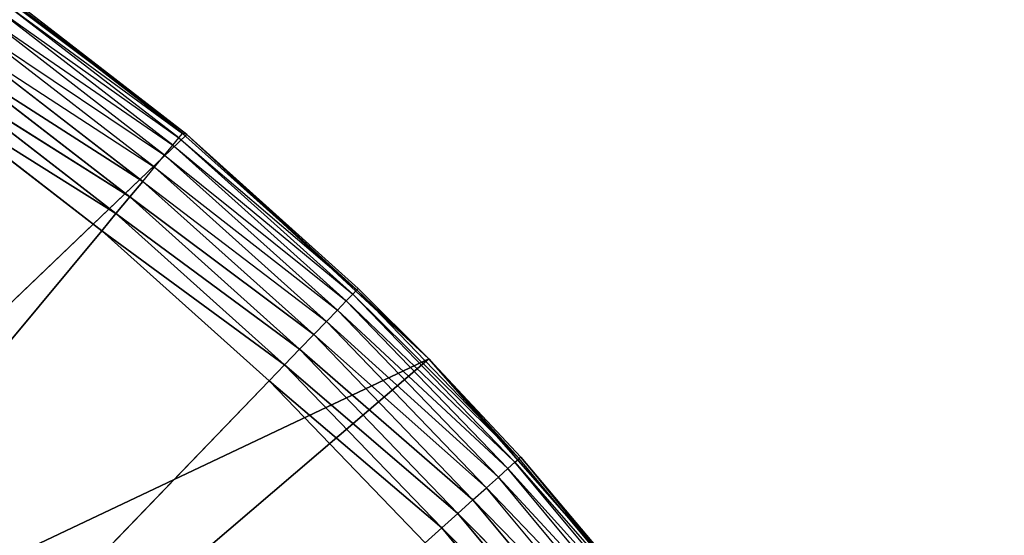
# Model space of a CAD drawing. Header units: centimetres. Extents: x 0.1 to 22.3, y 0.1 to 22.3.
# Tile 455 of 632: x 1.9817 to 2.1353, y 21.0873 to 21.1676. Entities that reach past the tile are written whole.
import ezdxf

# ---------------------------------------------------------------- set-up
doc = ezdxf.new("R2010")
doc.units = ezdxf.units.CM
doc.header["$LTSCALE"] = 2.54
doc.layers.get('0').update_dxf_attribs({"true_color": 0xff5454})

# ---------------------------------------------------------------- blocks, each defined once
blk = doc.blocks.new('Kosz na _mieci DELLA.STL')
at = {"color": 0}
for p, q in [((2.00777, 21.14974, 15.57), (1.9666, 21.18064, 15.75)), ((1.9666, 21.18064, 15.75), (2.00777, 21.14974, 15.75)), ((2.00777, 21.14974, 15.57), (1.9666, 21.18064, 15.75)), ((1.9666, 21.18064, 15.75), (2.00777, 21.14974, 15.75)), ((2.00777, 21.14974, 15.57), (1.97823, 21.1722, 15.56653)), ((2.00712, 21.14989, 15.56653), (1.97823, 21.1722, 15.56653)), ((2.00777, 21.14974, 15.57), (1.9784, 21.17245, 15.57)), ((2.00654, 21.1492, 15.56316), (1.9777, 21.17146, 15.56316)), ((1.9777, 21.17146, 15.56316), (2.00712, 21.14989, 15.56653)), ((2.0056, 21.14807, 15.56), (1.97684, 21.17027, 15.56)), ((1.97684, 21.17027, 15.56), (2.00654, 21.1492, 15.56316)), ((2.00432, 21.14653, 15.55714), (1.97568, 21.16864, 15.55714)), ((1.97568, 21.16864, 15.55714), (2.0056, 21.14807, 15.56)), ((2.00274, 21.14463, 15.55468), (1.97425, 21.16664, 15.55468)), ((1.97425, 21.16664, 15.55468), (2.00432, 21.14653, 15.55714)), ((1.97259, 21.16431, 15.55268), (2.00274, 21.14463, 15.55468)), ((2.00091, 21.14244, 15.55268), (1.97259, 21.16431, 15.55268)), ((1.99889, 21.14001, 15.55121), (1.97075, 21.16174, 15.55121)), ((1.97075, 21.16174, 15.55121), (2.00091, 21.14244, 15.55268)), ((1.97075, 21.16174, 15.55121), (2.00091, 21.14244, 15.55268)), ((1.99889, 21.14001, 15.55121), (1.97075, 21.16174, 15.55121)), ((1.99674, 21.13742, 15.5503), (1.96879, 21.159, 15.5503)), ((1.96879, 21.159, 15.5503), (1.99889, 21.14001, 15.55121)), ((1.96879, 21.159, 15.5503), (1.99889, 21.14001, 15.55121)), ((1.99674, 21.13742, 15.5503), (1.96879, 21.159, 15.5503)), ((1.96677, 21.15618, 15.55), (1.99452, 21.13475, 15.55)), ((1.96677, 21.15618, 15.55), (1.99452, 21.13475, 15.55)), ((1.96677, 21.15618, 15.55), (1.99674, 21.13742, 15.5503)), ((1.96677, 21.15618, 15.55), (1.99674, 21.13742, 15.5503)), ((2.00777, 21.14974, 15.75), (1.8984, 21.04511, 15.75)), ((2.00777, 21.14974, 15.75), (1.8984, 21.04511, 15.75)), ((2.0056, 21.14807, 15.56), (2.00654, 21.1492, 15.56316)), ((2.00654, 21.1492, 15.56316), (2.00712, 21.14989, 15.56653)), ((2.03367, 21.12488, 15.56316), (2.00654, 21.1492, 15.56316)), ((2.00654, 21.1492, 15.56316), (2.0343, 21.12553, 15.56653)), ((2.00777, 21.14974, 15.57), (2.00712, 21.14989, 15.56653)), ((2.0343, 21.12553, 15.56653), (2.00712, 21.14989, 15.56653)), ((2.00777, 21.14974, 15.57), (2.0343, 21.12553, 15.56653)), ((2.03451, 21.12575, 15.57), (2.00777, 21.14974, 15.75)), ((2.00777, 21.14974, 15.75), (2.04555, 21.11477, 15.75)), ((2.03451, 21.12575, 15.57), (2.00777, 21.14974, 15.75)), ((2.03451, 21.12575, 15.57), (2.00777, 21.14974, 15.57)), ((2.00777, 21.14974, 15.57), (2.00777, 21.14974, 15.75)), ((2.00777, 21.14974, 15.57), (2.00777, 21.14974, 15.75)), ((2.00777, 21.14974, 15.75), (2.04555, 21.11477, 15.75)), ((2.00432, 21.14653, 15.55714), (2.0056, 21.14807, 15.56)), ((2.03265, 21.12382, 15.56), (2.0056, 21.14807, 15.56)), ((2.0056, 21.14807, 15.56), (2.03367, 21.12488, 15.56316)), ((2.00274, 21.14463, 15.55468), (2.00432, 21.14653, 15.55714)), ((2.03126, 21.12238, 15.55714), (2.00432, 21.14653, 15.55714)), ((2.00432, 21.14653, 15.55714), (2.03265, 21.12382, 15.56)), ((2.00091, 21.14244, 15.55268), (2.00274, 21.14463, 15.55468)), ((2.02955, 21.12061, 15.55468), (2.00274, 21.14463, 15.55468)), ((2.00274, 21.14463, 15.55468), (2.03126, 21.12238, 15.55714)), ((1.99889, 21.14001, 15.55121), (2.00091, 21.14244, 15.55268)), ((1.99889, 21.14001, 15.55121), (2.00091, 21.14244, 15.55268)), ((2.00091, 21.14244, 15.55268), (2.02955, 21.12061, 15.55468)), ((2.02757, 21.11855, 15.55268), (2.00091, 21.14244, 15.55268)), ((1.99674, 21.13742, 15.5503), (1.99889, 21.14001, 15.55121)), ((1.99674, 21.13742, 15.5503), (1.99889, 21.14001, 15.55121)), ((2.02538, 21.11628, 15.55121), (1.99889, 21.14001, 15.55121)), ((1.99889, 21.14001, 15.55121), (2.02757, 21.11855, 15.55268)), ((1.99889, 21.14001, 15.55121), (2.02757, 21.11855, 15.55268)), ((2.02538, 21.11628, 15.55121), (1.99889, 21.14001, 15.55121)), ((1.99452, 21.13475, 15.55), (1.99674, 21.13742, 15.5503)), ((1.99452, 21.13475, 15.55), (1.99674, 21.13742, 15.5503)), ((2.02304, 21.11385, 15.5503), (1.99674, 21.13742, 15.5503)), ((1.99674, 21.13742, 15.5503), (2.02538, 21.11628, 15.55121)), ((1.99674, 21.13742, 15.5503), (2.02538, 21.11628, 15.55121)), ((2.02304, 21.11385, 15.5503), (1.99674, 21.13742, 15.5503)), ((1.99452, 21.13475, 15.55), (1.68747, 20.7658, 15.55)), ((1.99452, 21.13475, 15.55), (1.68747, 20.7658, 15.55)), ((1.99452, 21.13475, 15.55), (2.02063, 21.11135, 15.55)), ((1.99452, 21.13475, 15.55), (2.02063, 21.11135, 15.55)), ((1.99452, 21.13475, 15.55), (2.02304, 21.11385, 15.5503)), ((1.99452, 21.13475, 15.55), (2.02304, 21.11385, 15.5503)), ((2.03265, 21.12382, 15.56), (2.03367, 21.12488, 15.56316)), ((2.03367, 21.12488, 15.56316), (2.0343, 21.12553, 15.56653)), ((2.05896, 21.09866, 15.56316), (2.03367, 21.12488, 15.56316)), ((2.03367, 21.12488, 15.56316), (2.05963, 21.09926, 15.56653)), ((2.03451, 21.12575, 15.57), (2.0343, 21.12553, 15.56653)), ((2.04555, 21.11477, 15.57), (2.0343, 21.12553, 15.56653)), ((2.05963, 21.09926, 15.56653), (2.0343, 21.12553, 15.56653)), ((2.04555, 21.11477, 15.57), (2.03451, 21.12575, 15.57)), ((2.03451, 21.12575, 15.57), (2.04555, 21.11477, 15.75)), ((2.03451, 21.12575, 15.57), (2.04555, 21.11477, 15.75)), ((2.03126, 21.12238, 15.55714), (2.03265, 21.12382, 15.56)), ((2.05787, 21.09767, 15.56), (2.03265, 21.12382, 15.56)), ((2.03265, 21.12382, 15.56), (2.05896, 21.09866, 15.56316)), ((2.02955, 21.12061, 15.55468), (2.03126, 21.12238, 15.55714)), ((2.05638, 21.09634, 15.55714), (2.03126, 21.12238, 15.55714)), ((2.03126, 21.12238, 15.55714), (2.05787, 21.09767, 15.56)), ((2.02757, 21.11855, 15.55268), (2.02955, 21.12061, 15.55468)), ((2.05454, 21.09469, 15.55468), (2.02955, 21.12061, 15.55468)), ((2.02955, 21.12061, 15.55468), (2.05638, 21.09634, 15.55714)), ((2.02538, 21.11628, 15.55121), (2.02757, 21.11855, 15.55268)), ((2.02538, 21.11628, 15.55121), (2.02757, 21.11855, 15.55268)), ((2.02757, 21.11855, 15.55268), (2.05454, 21.09469, 15.55468)), ((2.05241, 21.09279, 15.55268), (2.02757, 21.11855, 15.55268)), ((2.02304, 21.11385, 15.5503), (2.02538, 21.11628, 15.55121)), ((2.02304, 21.11385, 15.5503), (2.02538, 21.11628, 15.55121)), ((2.05006, 21.09068, 15.55121), (2.02538, 21.11628, 15.55121)), ((2.02538, 21.11628, 15.55121), (2.05241, 21.09279, 15.55268)), ((2.02538, 21.11628, 15.55121), (2.05241, 21.09279, 15.55268)), ((2.05006, 21.09068, 15.55121), (2.02538, 21.11628, 15.55121)), ((2.04555, 21.11477, 15.75), (1.8984, 21.04511, 15.75)), ((2.04555, 21.11477, 15.75), (1.8984, 21.04511, 15.75)), ((2.04555, 21.11477, 15.75), (1.93112, 21.01707, 15.75)), ((2.04555, 21.11477, 15.75), (1.93112, 21.01707, 15.75)), ((2.02063, 21.11135, 15.55), (2.02304, 21.11385, 15.5503)), ((2.02063, 21.11135, 15.55), (2.02304, 21.11385, 15.5503)), ((2.04755, 21.08843, 15.5503), (2.02304, 21.11385, 15.5503)), ((2.02304, 21.11385, 15.5503), (2.05006, 21.09068, 15.55121)), ((2.02304, 21.11385, 15.5503), (2.05006, 21.09068, 15.55121)), ((2.04755, 21.08843, 15.5503), (2.02304, 21.11385, 15.5503)), ((2.04555, 21.11477, 15.57), (2.05963, 21.09926, 15.56653)), ((2.05986, 21.09946, 15.57), (2.04555, 21.11477, 15.75)), ((2.04555, 21.11477, 15.75), (2.07953, 21.0761, 15.75)), ((2.05986, 21.09946, 15.57), (2.04555, 21.11477, 15.57)), ((2.04555, 21.11477, 15.57), (2.04555, 21.11477, 15.75)), ((2.05986, 21.09946, 15.57), (2.04555, 21.11477, 15.75)), ((2.04555, 21.11477, 15.57), (2.04555, 21.11477, 15.75)), ((2.04555, 21.11477, 15.75), (2.07953, 21.0761, 15.75)), ((2.02063, 21.11135, 15.55), (1.68747, 20.7658, 15.55)), ((2.02063, 21.11135, 15.55), (1.68747, 20.7658, 15.55)), ((2.02063, 21.11135, 15.55), (2.04497, 21.08611, 15.55)), ((2.02063, 21.11135, 15.55), (2.04497, 21.08611, 15.55)), ((2.02063, 21.11135, 15.55), (2.04755, 21.08843, 15.5503)), ((2.02063, 21.11135, 15.55), (2.04755, 21.08843, 15.5503)), ((2.05787, 21.09767, 15.56), (2.05896, 21.09866, 15.56316)), ((2.05896, 21.09866, 15.56316), (2.05963, 21.09926, 15.56653)), ((2.08227, 21.07065, 15.56316), (2.05896, 21.09866, 15.56316)), ((2.05896, 21.09866, 15.56316), (2.08298, 21.0712, 15.56653)), ((2.05986, 21.09946, 15.57), (2.05963, 21.09926, 15.56653)), ((2.08298, 21.0712, 15.56653), (2.05963, 21.09926, 15.56653)), ((2.05986, 21.09946, 15.57), (2.08298, 21.0712, 15.56653)), ((2.07953, 21.0761, 15.57), (2.05986, 21.09946, 15.57)), ((2.05986, 21.09946, 15.57), (2.07953, 21.0761, 15.75)), ((2.05986, 21.09946, 15.57), (2.07953, 21.0761, 15.75)), ((2.05638, 21.09634, 15.55714), (2.05787, 21.09767, 15.56)), ((2.0811, 21.06975, 15.56), (2.05787, 21.09767, 15.56)), ((2.05787, 21.09767, 15.56), (2.08227, 21.07065, 15.56316)), ((2.05454, 21.09469, 15.55468), (2.05638, 21.09634, 15.55714)), ((2.07952, 21.06853, 15.55714), (2.05638, 21.09634, 15.55714)), ((2.05638, 21.09634, 15.55714), (2.0811, 21.06975, 15.56)), ((2.05241, 21.09279, 15.55268), (2.05454, 21.09469, 15.55468)), ((2.07757, 21.06702, 15.55468), (2.05454, 21.09469, 15.55468)), ((2.05454, 21.09469, 15.55468), (2.07952, 21.06853, 15.55714)), ((2.05006, 21.09068, 15.55121), (2.05241, 21.09279, 15.55268)), ((2.05006, 21.09068, 15.55121), (2.05241, 21.09279, 15.55268)), ((2.05241, 21.09279, 15.55268), (2.07757, 21.06702, 15.55468)), ((2.07531, 21.06528, 15.55268), (2.05241, 21.09279, 15.55268)), ((2.04755, 21.08843, 15.5503), (2.05006, 21.09068, 15.55121)), ((2.04755, 21.08843, 15.5503), (2.05006, 21.09068, 15.55121)), ((2.07281, 21.06335, 15.55121), (2.05006, 21.09068, 15.55121)), ((2.05006, 21.09068, 15.55121), (2.07531, 21.06528, 15.55268)), ((2.05006, 21.09068, 15.55121), (2.07531, 21.06528, 15.55268)), ((2.07281, 21.06335, 15.55121), (2.05006, 21.09068, 15.55121)), ((2.04497, 21.08611, 15.55), (2.04755, 21.08843, 15.5503)), ((2.04497, 21.08611, 15.55), (2.04755, 21.08843, 15.5503)), ((2.07014, 21.06129, 15.5503), (2.04755, 21.08843, 15.5503)), ((2.04755, 21.08843, 15.5503), (2.07281, 21.06335, 15.55121)), ((2.04755, 21.08843, 15.5503), (2.07281, 21.06335, 15.55121)), ((2.07014, 21.06129, 15.5503), (2.04755, 21.08843, 15.5503))]:
    blk.add_line(p, q, dxfattribs=at)
mesh = blk.add_polyface(dxfattribs=at)
corners = [(2.63747, 3.6158, 47.35), (0.33747, 22.1158, 47.35), (0.33747, 0.3158, 47.35)]
mesh.append_faces([[corners[k] for k in face] for face in [(0, 1, 2)]], dxfattribs={"color": 0})
mesh = blk.add_polyface(dxfattribs=at)
corners = [(2.63747, 18.8158, 47.35), (0.33747, 22.1158, 47.35), (2.63747, 3.6158, 47.35)]
mesh.append_faces([[corners[k] for k in face] for face in [(0, 1, 2)]], dxfattribs={"color": 0})
mesh = blk.add_polyface(dxfattribs=at)
corners = [(2.65267, 18.98945, 47.35), (0.33747, 22.1158, 47.35), (2.63747, 18.8158, 47.35)]
mesh.append_faces([[corners[k] for k in face] for face in [(0, 1, 2)]], dxfattribs={"color": 0})
mesh = blk.add_polyface(dxfattribs=at)
corners = [(2.69778, 19.15782, 47.35), (0.33747, 22.1158, 47.35), (2.65267, 18.98945, 47.35)]
mesh.append_faces([[corners[k] for k in face] for face in [(0, 1, 2)]], dxfattribs={"color": 0})
mesh = blk.add_polyface(dxfattribs=at)
corners = [(2.77145, 19.3158, 47.35), (0.33747, 22.1158, 47.35), (2.69778, 19.15782, 47.35)]
mesh.append_faces([[corners[k] for k in face] for face in [(0, 1, 2)]], dxfattribs={"color": 0})
mesh = blk.add_polyface(dxfattribs=at)
corners = [(2.87143, 19.45859, 47.35), (0.33747, 22.1158, 47.35), (2.77145, 19.3158, 47.35)]
mesh.append_faces([[corners[k] for k in face] for face in [(0, 1, 2)]], dxfattribs={"color": 0})
mesh = blk.add_polyface(dxfattribs=at)
corners = [(3.46383, 19.80061, 47.35), (0.33747, 22.1158, 47.35), (3.29545, 19.75549, 47.35)]
mesh.append_faces([[corners[k] for k in face] for face in [(0, 1, 2)]], dxfattribs={"color": 0})
mesh = blk.add_polyface(dxfattribs=at)
corners = [(3.63747, 19.8158, 47.35), (0.33747, 22.1158, 47.35), (3.46383, 19.80061, 47.35)]
mesh.append_faces([[corners[k] for k in face] for face in [(0, 1, 2)]], dxfattribs={"color": 0})
mesh = blk.add_polyface(dxfattribs=at)
corners = [(22.13747, 22.1158, 47.35), (0.33747, 22.1158, 47.35), (3.63747, 19.8158, 47.35)]
mesh.append_faces([[corners[k] for k in face] for face in [(0, 1, 2)]], dxfattribs={"color": 0})
mesh = blk.add_polyface(dxfattribs=at)
corners = [(2.99469, 19.58185, 47.35), (0.33747, 22.1158, 47.35), (2.87143, 19.45859, 47.35)]
mesh.append_faces([[corners[k] for k in face] for face in [(0, 1, 2)]], dxfattribs={"color": 0})
mesh = blk.add_polyface(dxfattribs=at)
corners = [(3.13747, 19.68183, 47.35), (0.33747, 22.1158, 47.35), (2.99469, 19.58185, 47.35)]
mesh.append_faces([[corners[k] for k in face] for face in [(0, 1, 2)]], dxfattribs={"color": 0})
mesh = blk.add_polyface(dxfattribs=at)
corners = [(3.29545, 19.75549, 47.35), (0.33747, 22.1158, 47.35), (3.13747, 19.68183, 47.35)]
mesh.append_faces([[corners[k] for k in face] for face in [(0, 1, 2)]], dxfattribs={"color": 0})
mesh = blk.add_polyface(dxfattribs=at)
corners = [(2.63747, 18.8158, 47.25), (0.33747, 0.3158, 47.25), (0.33747, 22.1158, 47.25)]
mesh.append_faces([[corners[k] for k in face] for face in [(0, 1, 2)]], dxfattribs={"color": 0})
mesh = blk.add_polyface(dxfattribs=at)
corners = [(3.29545, 19.75549, 47.25), (3.13747, 19.68183, 47.25), (0.33747, 22.1158, 47.25)]
mesh.append_faces([[corners[k] for k in face] for face in [(0, 1, 2)]], dxfattribs={"color": 0})
mesh = blk.add_polyface(dxfattribs=at)
corners = [(3.46383, 19.80061, 47.25), (3.29545, 19.75549, 47.25), (0.33747, 22.1158, 47.25)]
mesh.append_faces([[corners[k] for k in face] for face in [(0, 1, 2)]], dxfattribs={"color": 0})
mesh = blk.add_polyface(dxfattribs=at)
corners = [(3.13747, 19.68183, 47.25), (2.99469, 19.58185, 47.25), (0.33747, 22.1158, 47.25)]
mesh.append_faces([[corners[k] for k in face] for face in [(0, 1, 2)]], dxfattribs={"color": 0})
mesh = blk.add_polyface(dxfattribs=at)
corners = [(2.99469, 19.58185, 47.25), (2.87143, 19.45859, 47.25), (0.33747, 22.1158, 47.25)]
mesh.append_faces([[corners[k] for k in face] for face in [(0, 1, 2)]], dxfattribs={"color": 0})
mesh = blk.add_polyface(dxfattribs=at)
corners = [(2.87143, 19.45859, 47.25), (2.77145, 19.3158, 47.25), (0.33747, 22.1158, 47.25)]
mesh.append_faces([[corners[k] for k in face] for face in [(0, 1, 2)]], dxfattribs={"color": 0})
mesh = blk.add_polyface(dxfattribs=at)
corners = [(2.77145, 19.3158, 47.25), (2.69778, 19.15782, 47.25), (0.33747, 22.1158, 47.25)]
mesh.append_faces([[corners[k] for k in face] for face in [(0, 1, 2)]], dxfattribs={"color": 0})
mesh = blk.add_polyface(dxfattribs=at)
corners = [(2.69778, 19.15782, 47.25), (2.65267, 18.98945, 47.25), (0.33747, 22.1158, 47.25)]
mesh.append_faces([[corners[k] for k in face] for face in [(0, 1, 2)]], dxfattribs={"color": 0})
mesh = blk.add_polyface(dxfattribs=at)
corners = [(2.65267, 18.98945, 47.25), (2.63747, 18.8158, 47.25), (0.33747, 22.1158, 47.25)]
mesh.append_faces([[corners[k] for k in face] for face in [(0, 1, 2)]], dxfattribs={"color": 0})
mesh = blk.add_polyface(dxfattribs=at)
corners = [(22.13747, 22.1158, 47.25), (18.83747, 19.8158, 47.25), (0.33747, 22.1158, 47.25)]
mesh.append_faces([[corners[k] for k in face] for face in [(0, 1, 2)]], dxfattribs={"color": 0})
mesh = blk.add_polyface(dxfattribs=at)
corners = [(18.83747, 19.8158, 47.25), (3.63747, 19.8158, 47.25), (0.33747, 22.1158, 47.25)]
mesh.append_faces([[corners[k] for k in face] for face in [(0, 1, 2)]], dxfattribs={"color": 0})
mesh = blk.add_polyface(dxfattribs=at)
corners = [(3.63747, 19.8158, 47.25), (3.46383, 19.80061, 47.25), (0.33747, 22.1158, 47.25)]
mesh.append_faces([[corners[k] for k in face] for face in [(0, 1, 2)]], dxfattribs={"color": 0})
mesh = blk.add_polyface(dxfattribs=at)
corners = [(21.83747, 0.6158, 15.75), (0.63747, 0.6158, 15.75), (21.83747, 21.8158, 15.75)]
mesh.append_faces([[corners[k] for k in face] for face in [(0, 1, 2)]], dxfattribs={"color": 0})
mesh = blk.add_polyface(dxfattribs=at)
corners = [(21.83747, 21.8158, 15.75), (0.63747, 0.6158, 15.75), (0.63747, 21.8158, 15.75)]
mesh.append_faces([[corners[k] for k in face] for face in [(0, 1, 2)]], dxfattribs={"color": 0})
mesh = blk.add_polyface(dxfattribs=at)
corners = [(21.83747, 0.6158, 15.95), (0.63747, 21.8158, 15.95), (0.63747, 0.6158, 15.95)]
mesh.append_faces([[corners[k] for k in face] for face in [(0, 1, 2)]], dxfattribs={"color": 0})
mesh = blk.add_polyface(dxfattribs=at)
corners = [(21.83747, 21.8158, 15.95), (0.63747, 21.8158, 15.95), (21.83747, 0.6158, 15.95)]
mesh.append_faces([[corners[k] for k in face] for face in [(0, 1, 2)]], dxfattribs={"color": 0})
mesh = blk.add_polyface(dxfattribs=at)
corners = [(2.00777, 21.14974, 15.75), (1.9666, 21.18064, 15.75), (1.8984, 21.04511, 15.75)]
mesh.append_faces([[corners[k] for k in face] for face in [(0, 1, 2)]], dxfattribs={"color": 0})
mesh = blk.add_polyface(dxfattribs=at)
corners = [(2.00777, 21.14974, 15.75), (2.00777, 21.14974, 15.57), (1.9666, 21.18064, 15.75)]
mesh.append_faces([[corners[k] for k in face] for face in [(0, 1, 2)]], dxfattribs={"color": 0})
mesh = blk.add_polyface(dxfattribs=at)
corners = [(1.9666, 21.18064, 15.75), (2.00777, 21.14974, 15.57), (1.9784, 21.17245, 15.57)]
mesh.append_faces([[corners[k] for k in face] for face in [(0, 1, 2)]], dxfattribs={"color": 0})
mesh = blk.add_polyface(dxfattribs=at)
corners = [(2.00091, 21.14244, 15.55268), (1.97075, 21.16174, 15.55121), (1.97259, 21.16431, 15.55268)]
mesh.append_faces([[corners[k] for k in face] for face in [(0, 1, 2)]], dxfattribs={"color": 0})
mesh = blk.add_polyface(dxfattribs=at)
corners = [(1.99889, 21.14001, 15.55121), (1.96879, 21.159, 15.5503), (1.97075, 21.16174, 15.55121)]
mesh.append_faces([[corners[k] for k in face] for face in [(0, 1, 2)]], dxfattribs={"color": 0})
mesh = blk.add_polyface(dxfattribs=at)
corners = [(2.00091, 21.14244, 15.55268), (1.99889, 21.14001, 15.55121), (1.97075, 21.16174, 15.55121)]
mesh.append_faces([[corners[k] for k in face] for face in [(0, 1, 2)]], dxfattribs={"color": 0})
mesh = blk.add_polyface(dxfattribs=at)
corners = [(1.99674, 21.13742, 15.5503), (1.96677, 21.15618, 15.55), (1.96879, 21.159, 15.5503)]
mesh.append_faces([[corners[k] for k in face] for face in [(0, 1, 2)]], dxfattribs={"color": 0})
mesh = blk.add_polyface(dxfattribs=at)
corners = [(1.99889, 21.14001, 15.55121), (1.99674, 21.13742, 15.5503), (1.96879, 21.159, 15.5503)]
mesh.append_faces([[corners[k] for k in face] for face in [(0, 1, 2)]], dxfattribs={"color": 0})
mesh = blk.add_polyface(dxfattribs=at)
corners = [(1.99452, 21.13475, 15.55), (1.68747, 20.7658, 15.55), (1.96677, 21.15618, 15.55)]
mesh.append_faces([[corners[k] for k in face] for face in [(0, 1, 2)]], dxfattribs={"color": 0})
mesh = blk.add_polyface(dxfattribs=at)
corners = [(1.99674, 21.13742, 15.5503), (1.99452, 21.13475, 15.55), (1.96677, 21.15618, 15.55)]
mesh.append_faces([[corners[k] for k in face] for face in [(0, 1, 2)]], dxfattribs={"color": 0})
mesh = blk.add_polyface(dxfattribs=at)
corners = [(2.04555, 21.11477, 15.75), (2.00777, 21.14974, 15.75), (1.8984, 21.04511, 15.75)]
mesh.append_faces([[corners[k] for k in face] for face in [(0, 1, 2)]], dxfattribs={"color": 0})
mesh = blk.add_polyface(dxfattribs=at)
corners = [(2.04555, 21.11477, 15.75), (2.03451, 21.12575, 15.57), (2.00777, 21.14974, 15.75)]
mesh.append_faces([[corners[k] for k in face] for face in [(0, 1, 2)]], dxfattribs={"color": 0})
mesh = blk.add_polyface(dxfattribs=at)
corners = [(2.00777, 21.14974, 15.75), (2.03451, 21.12575, 15.57), (2.00777, 21.14974, 15.57)]
mesh.append_faces([[corners[k] for k in face] for face in [(0, 1, 2)]], dxfattribs={"color": 0})
mesh = blk.add_polyface(dxfattribs=at)
corners = [(2.02757, 21.11855, 15.55268), (1.99889, 21.14001, 15.55121), (2.00091, 21.14244, 15.55268)]
mesh.append_faces([[corners[k] for k in face] for face in [(0, 1, 2)]], dxfattribs={"color": 0})
mesh = blk.add_polyface(dxfattribs=at)
corners = [(2.02538, 21.11628, 15.55121), (1.99674, 21.13742, 15.5503), (1.99889, 21.14001, 15.55121)]
mesh.append_faces([[corners[k] for k in face] for face in [(0, 1, 2)]], dxfattribs={"color": 0})
mesh = blk.add_polyface(dxfattribs=at)
corners = [(2.02757, 21.11855, 15.55268), (2.02538, 21.11628, 15.55121), (1.99889, 21.14001, 15.55121)]
mesh.append_faces([[corners[k] for k in face] for face in [(0, 1, 2)]], dxfattribs={"color": 0})
mesh = blk.add_polyface(dxfattribs=at)
corners = [(2.02304, 21.11385, 15.5503), (1.99452, 21.13475, 15.55), (1.99674, 21.13742, 15.5503)]
mesh.append_faces([[corners[k] for k in face] for face in [(0, 1, 2)]], dxfattribs={"color": 0})
mesh = blk.add_polyface(dxfattribs=at)
corners = [(2.02538, 21.11628, 15.55121), (2.02304, 21.11385, 15.5503), (1.99674, 21.13742, 15.5503)]
mesh.append_faces([[corners[k] for k in face] for face in [(0, 1, 2)]], dxfattribs={"color": 0})
mesh = blk.add_polyface(dxfattribs=at)
corners = [(2.02063, 21.11135, 15.55), (1.68747, 20.7658, 15.55), (1.99452, 21.13475, 15.55)]
mesh.append_faces([[corners[k] for k in face] for face in [(0, 1, 2)]], dxfattribs={"color": 0})
mesh = blk.add_polyface(dxfattribs=at)
corners = [(2.02304, 21.11385, 15.5503), (2.02063, 21.11135, 15.55), (1.99452, 21.13475, 15.55)]
mesh.append_faces([[corners[k] for k in face] for face in [(0, 1, 2)]], dxfattribs={"color": 0})
mesh = blk.add_polyface(dxfattribs=at)
corners = [(2.04555, 21.11477, 15.75), (2.04555, 21.11477, 15.57), (2.03451, 21.12575, 15.57)]
mesh.append_faces([[corners[k] for k in face] for face in [(0, 1, 2)]], dxfattribs={"color": 0})
mesh = blk.add_polyface(dxfattribs=at)
corners = [(2.05241, 21.09279, 15.55268), (2.02538, 21.11628, 15.55121), (2.02757, 21.11855, 15.55268)]
mesh.append_faces([[corners[k] for k in face] for face in [(0, 1, 2)]], dxfattribs={"color": 0})
mesh = blk.add_polyface(dxfattribs=at)
corners = [(2.05006, 21.09068, 15.55121), (2.02304, 21.11385, 15.5503), (2.02538, 21.11628, 15.55121)]
mesh.append_faces([[corners[k] for k in face] for face in [(0, 1, 2)]], dxfattribs={"color": 0})
mesh = blk.add_polyface(dxfattribs=at)
corners = [(2.05241, 21.09279, 15.55268), (2.05006, 21.09068, 15.55121), (2.02538, 21.11628, 15.55121)]
mesh.append_faces([[corners[k] for k in face] for face in [(0, 1, 2)]], dxfattribs={"color": 0})
mesh = blk.add_polyface(dxfattribs=at)
corners = [(2.04555, 21.11477, 15.75), (1.8984, 21.04511, 15.75), (1.93112, 21.01707, 15.75)]
mesh.append_faces([[corners[k] for k in face] for face in [(0, 1, 2)]], dxfattribs={"color": 0})
mesh = blk.add_polyface(dxfattribs=at)
corners = [(2.07953, 21.0761, 15.75), (2.04555, 21.11477, 15.75), (1.93112, 21.01707, 15.75)]
mesh.append_faces([[corners[k] for k in face] for face in [(0, 1, 2)]], dxfattribs={"color": 0})
mesh = blk.add_polyface(dxfattribs=at)
corners = [(2.04755, 21.08843, 15.5503), (2.02063, 21.11135, 15.55), (2.02304, 21.11385, 15.5503)]
mesh.append_faces([[corners[k] for k in face] for face in [(0, 1, 2)]], dxfattribs={"color": 0})
mesh = blk.add_polyface(dxfattribs=at)
corners = [(2.05006, 21.09068, 15.55121), (2.04755, 21.08843, 15.5503), (2.02304, 21.11385, 15.5503)]
mesh.append_faces([[corners[k] for k in face] for face in [(0, 1, 2)]], dxfattribs={"color": 0})
mesh = blk.add_polyface(dxfattribs=at)
corners = [(2.04555, 21.11477, 15.75), (2.07953, 21.0761, 15.75), (2.05986, 21.09946, 15.57)]
mesh.append_faces([[corners[k] for k in face] for face in [(0, 1, 2)]], dxfattribs={"color": 0})
mesh = blk.add_polyface(dxfattribs=at)
corners = [(2.04555, 21.11477, 15.75), (2.05986, 21.09946, 15.57), (2.04555, 21.11477, 15.57)]
mesh.append_faces([[corners[k] for k in face] for face in [(0, 1, 2)]], dxfattribs={"color": 0})
mesh = blk.add_polyface(dxfattribs=at)
corners = [(2.04497, 21.08611, 15.55), (1.68747, 20.7658, 15.55), (2.02063, 21.11135, 15.55)]
mesh.append_faces([[corners[k] for k in face] for face in [(0, 1, 2)]], dxfattribs={"color": 0})
mesh = blk.add_polyface(dxfattribs=at)
corners = [(2.04755, 21.08843, 15.5503), (2.04497, 21.08611, 15.55), (2.02063, 21.11135, 15.55)]
mesh.append_faces([[corners[k] for k in face] for face in [(0, 1, 2)]], dxfattribs={"color": 0})
mesh = blk.add_polyface(dxfattribs=at)
corners = [(2.05986, 21.09946, 15.57), (2.07953, 21.0761, 15.75), (2.07953, 21.0761, 15.57)]
mesh.append_faces([[corners[k] for k in face] for face in [(0, 1, 2)]], dxfattribs={"color": 0})
mesh = blk.add_polyface(dxfattribs=at)
corners = [(2.07531, 21.06528, 15.55268), (2.05006, 21.09068, 15.55121), (2.05241, 21.09279, 15.55268)]
mesh.append_faces([[corners[k] for k in face] for face in [(0, 1, 2)]], dxfattribs={"color": 0})
mesh = blk.add_polyface(dxfattribs=at)
corners = [(2.07281, 21.06335, 15.55121), (2.04755, 21.08843, 15.5503), (2.05006, 21.09068, 15.55121)]
mesh.append_faces([[corners[k] for k in face] for face in [(0, 1, 2)]], dxfattribs={"color": 0})
mesh = blk.add_polyface(dxfattribs=at)
corners = [(2.07531, 21.06528, 15.55268), (2.07281, 21.06335, 15.55121), (2.05006, 21.09068, 15.55121)]
mesh.append_faces([[corners[k] for k in face] for face in [(0, 1, 2)]], dxfattribs={"color": 0})
mesh = blk.add_polyface(dxfattribs=at)
corners = [(2.07014, 21.06129, 15.5503), (2.04497, 21.08611, 15.55), (2.04755, 21.08843, 15.5503)]
mesh.append_faces([[corners[k] for k in face] for face in [(0, 1, 2)]], dxfattribs={"color": 0})
mesh = blk.add_polyface(dxfattribs=at)
corners = [(2.07281, 21.06335, 15.55121), (2.07014, 21.06129, 15.5503), (2.04755, 21.08843, 15.5503)]
mesh.append_faces([[corners[k] for k in face] for face in [(0, 1, 2)]], dxfattribs={"color": 0})

msp = doc.modelspace()

# ---------------------------------------------------------------- block references
at = {"color": 0}
msp.add_blockref('Kosz na _mieci DELLA.STL', (0, 0), dxfattribs=at)

doc.saveas('drawing.dxf')
